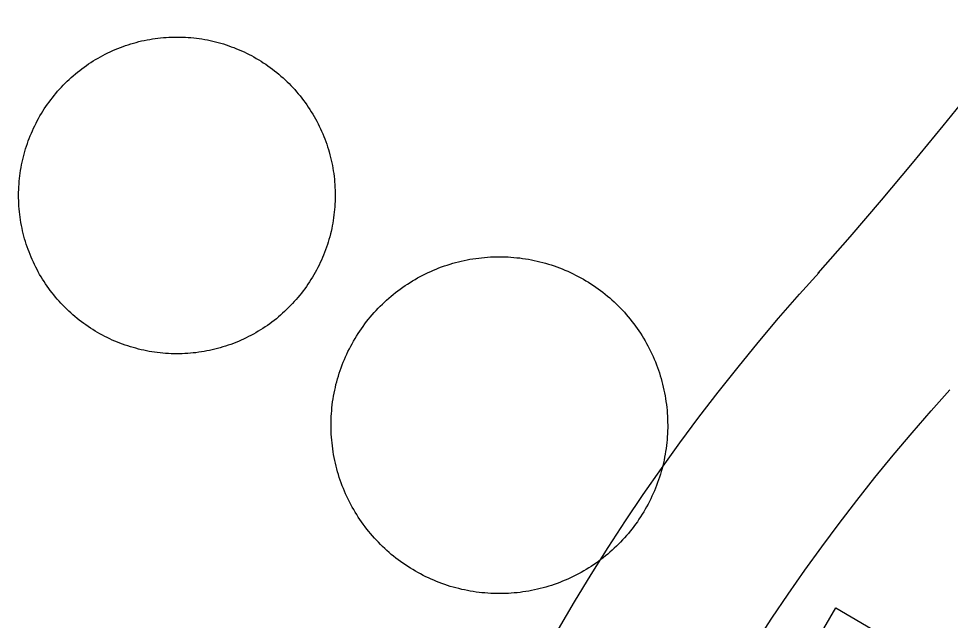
# Model space of a CAD drawing. Extents: x 3568792 to 3606828, y 529143 to 554785.
# Drawn here: x 3574948.8 to 3575107.8, y 544063.6 to 544166.2 of the extents above; entities that cross this region are included whole.
import ezdxf

# ---------------------------------------------------------------- set-up
doc = ezdxf.new("R2010")
doc.units = 0
for name, color, linetype in [('V-DOMW-TANK', 7, 'Continuous'), ('V-ROAD-CNTR', 7, 'Continuous'), ('V-UTIL-LINE', 7, 'Continuous')]:
    doc.layers.add(name, color=color, linetype=linetype)

msp = doc.modelspace()

# ---------------------------------------------------------------- linework, layer by layer
at = {"layer": 'V-DOMW-TANK'}
for points in [[(3574949.68, 544143.11), (3574949.81, 544143.57), (3574949.95, 544144.02), (3574950.09, 544144.47), (3574950.24, 544144.92), (3574950.4, 544145.36), (3574950.56, 544145.8), (3574950.73, 544146.24), (3574950.92, 544146.68), (3574951.11, 544147.11), (3574951.3, 544147.54), (3574951.5, 544147.96), (3574951.72, 544148.38), (3574951.94, 544148.8), (3574952.16, 544149.21), (3574952.39, 544149.62), (3574952.63, 544150.03), (3574952.88, 544150.43), (3574953.13, 544150.83), (3574953.4, 544151.22), (3574953.66, 544151.61), (3574953.94, 544151.99), (3574954.22, 544152.37), (3574954.51, 544152.74), (3574954.8, 544153.11), (3574955.1, 544153.48), (3574955.41, 544153.83), (3574955.72, 544154.19), (3574956.04, 544154.54), (3574956.37, 544154.88), (3574956.7, 544155.21), (3574957.03, 544155.54), (3574957.38, 544155.86), (3574957.72, 544156.18), (3574958.08, 544156.49), (3574958.44, 544156.8), (3574958.8, 544157.1), (3574959.17, 544157.39), (3574959.54, 544157.68), (3574959.93, 544157.96), (3574960.31, 544158.23), (3574960.7, 544158.5), (3574961.09, 544158.76), (3574961.49, 544159.01), (3574961.89, 544159.26), (3574962.3, 544159.49), (3574962.71, 544159.72), (3574963.12, 544159.95), (3574963.54, 544160.17), (3574963.96, 544160.37), (3574964.39, 544160.58), (3574964.82, 544160.77), (3574965.25, 544160.96), (3574965.69, 544161.14), (3574966.13, 544161.31), (3574966.57, 544161.48), (3574967.01, 544161.63), (3574967.46, 544161.78), (3574967.91, 544161.92), (3574968.36, 544162.06), (3574968.82, 544162.18), (3574969.27, 544162.3), (3574969.73, 544162.41), (3574970.19, 544162.51), (3574970.66, 544162.6), (3574971.12, 544162.69), (3574971.58, 544162.76), (3574972.05, 544162.83), (3574972.52, 544162.89), (3574972.99, 544162.95), (3574973.46, 544162.99), (3574973.93, 544163.03), (3574974.4, 544163.06), (3574974.87, 544163.07), (3574975.34, 544163.08), (3574975.81, 544163.09), (3574976.28, 544163.08), (3574976.75, 544163.07), (3574977.22, 544163.05), (3574977.7, 544163.02), (3574978.16, 544162.98), (3574978.63, 544162.94), (3574979.1, 544162.88), (3574979.57, 544162.82), (3574980.04, 544162.75), (3574980.5, 544162.67), (3574980.96, 544162.58), (3574981.42, 544162.49), (3574981.89, 544162.39), (3574982.35, 544162.27), (3574982.8, 544162.16), (3574983.25, 544162.03), (3574983.71, 544161.9), (3574984.15, 544161.75), (3574984.6, 544161.6), (3574985.04, 544161.44), (3574985.49, 544161.28), (3574985.93, 544161.1), (3574986.36, 544160.92), (3574986.79, 544160.73), (3574987.22, 544160.54)], [(3574987.22, 544160.54), (3574987.65, 544160.33), (3574988.07, 544160.12), (3574988.49, 544159.91), (3574988.9, 544159.68), (3574989.31, 544159.45), (3574989.72, 544159.21), (3574990.12, 544158.96), (3574990.51, 544158.71), (3574990.91, 544158.45), (3574991.3, 544158.18), (3574991.68, 544157.9), (3574992.06, 544157.62), (3574992.43, 544157.33), (3574992.8, 544157.04), (3574993.16, 544156.74), (3574993.52, 544156.43), (3574993.87, 544156.12), (3574994.22, 544155.8), (3574994.56, 544155.47), (3574994.9, 544155.14), (3574995.23, 544154.81), (3574995.55, 544154.46), (3574995.87, 544154.11), (3574996.18, 544153.76), (3574996.48, 544153.4), (3574996.78, 544153.04), (3574997.08, 544152.67), (3574997.36, 544152.29), (3574997.65, 544151.92), (3574997.92, 544151.53), (3574998.18, 544151.14), (3574998.44, 544150.75), (3574998.7, 544150.35), (3574998.94, 544149.95), (3574999.18, 544149.54), (3574999.41, 544149.13), (3574999.64, 544148.72), (3574999.85, 544148.3), (3575000.06, 544147.88), (3575000.26, 544147.45), (3575000.46, 544147.02), (3575000.65, 544146.59), (3575000.83, 544146.15), (3575001, 544145.71), (3575001.16, 544145.27), (3575001.32, 544144.82), (3575001.47, 544144.38), (3575001.61, 544143.93), (3575001.74, 544143.48), (3575001.87, 544143.02), (3575001.98, 544142.56), (3575002.09, 544142.11), (3575002.2, 544141.65), (3575002.29, 544141.18), (3575002.37, 544140.72), (3575002.45, 544140.25), (3575002.52, 544139.79), (3575002.58, 544139.32), (3575002.63, 544138.85), (3575002.68, 544138.38)], [(3574973.36, 544109.17), (3574972.89, 544109.22), (3574972.42, 544109.27), (3574971.95, 544109.33), (3574971.49, 544109.41), (3574971.02, 544109.48), (3574970.56, 544109.57), (3574970.1, 544109.67), (3574969.64, 544109.77), (3574969.18, 544109.88), (3574968.73, 544110), (3574968.27, 544110.12), (3574967.82, 544110.26), (3574967.37, 544110.4), (3574966.92, 544110.55), (3574966.48, 544110.71), (3574966.04, 544110.88), (3574965.6, 544111.05), (3574965.16, 544111.23), (3574964.73, 544111.42), (3574964.3, 544111.61), (3574963.88, 544111.82), (3574963.46, 544112.03), (3574963.04, 544112.25), (3574962.62, 544112.47), (3574962.21, 544112.71), (3574961.81, 544112.95), (3574961.41, 544113.19), (3574961.01, 544113.45), (3574960.62, 544113.71), (3574960.23, 544113.98), (3574959.85, 544114.25), (3574959.47, 544114.53), (3574959.1, 544114.82), (3574958.72, 544115.11), (3574958.36, 544115.41), (3574958.01, 544115.72), (3574957.65, 544116.04), (3574957.31, 544116.35), (3574956.96, 544116.68), (3574956.63, 544117.01), (3574956.3, 544117.35), (3574955.97, 544117.69), (3574955.66, 544118.04), (3574955.35, 544118.39), (3574955.04, 544118.75), (3574954.74, 544119.11), (3574954.45, 544119.48), (3574954.16, 544119.86), (3574953.88, 544120.23), (3574953.61, 544120.62), (3574953.34, 544121.01), (3574953.08, 544121.4), (3574952.83, 544121.8), (3574952.58, 544122.2), (3574952.34, 544122.61), (3574952.11, 544123.02), (3574951.89, 544123.44), (3574951.67, 544123.86), (3574951.46, 544124.28), (3574951.26, 544124.7), (3574951.07, 544125.13), (3574950.88, 544125.57), (3574950.7, 544126), (3574950.52, 544126.44), (3574950.36, 544126.88), (3574950.21, 544127.33), (3574950.06, 544127.78), (3574949.92, 544128.22), (3574949.78, 544128.68), (3574949.66, 544129.13), (3574949.54, 544129.59), (3574949.43, 544130.05), (3574949.33, 544130.51), (3574949.24, 544130.97), (3574949.15, 544131.43), (3574949.07, 544131.9), (3574949.01, 544132.36), (3574948.94, 544132.83), (3574948.89, 544133.3), (3574948.85, 544133.77), (3574948.81, 544134.24), (3574948.79, 544134.71), (3574948.77, 544135.18), (3574948.75, 544135.65), (3574948.75, 544136.12), (3574948.75, 544136.6), (3574948.77, 544137.07), (3574948.79, 544137.54), (3574948.82, 544138.01), (3574948.86, 544138.48), (3574948.9, 544138.95), (3574948.96, 544139.42), (3574949.02, 544139.88), (3574949.09, 544140.35), (3574949.17, 544140.82), (3574949.26, 544141.28), (3574949.35, 544141.74), (3574949.45, 544142.2), (3574949.56, 544142.66), (3574949.68, 544143.11)], [(3575002.68, 544138.38), (3575002.71, 544137.91), (3575002.74, 544137.44), (3575002.76, 544136.97), (3575002.77, 544136.5), (3575002.77, 544136.03), (3575002.77, 544135.56), (3575002.76, 544135.08), (3575002.74, 544134.61), (3575002.71, 544134.15), (3575002.67, 544133.67), (3575002.62, 544133.2), (3575002.57, 544132.74), (3575002.5, 544132.27), (3575002.44, 544131.8), (3575002.35, 544131.34), (3575002.27, 544130.87), (3575002.18, 544130.41), (3575002.07, 544129.95), (3575001.96, 544129.5), (3575001.84, 544129.04), (3575001.71, 544128.58), (3575001.58, 544128.13), (3575001.44, 544127.68), (3575001.29, 544127.24), (3575001.13, 544126.79), (3575000.96, 544126.35), (3575000.79, 544125.91), (3575000.61, 544125.48), (3575000.42, 544125.05), (3575000.22, 544124.62), (3575000.02, 544124.19), (3574999.81, 544123.77), (3574999.59, 544123.35), (3574999.37, 544122.94), (3574999.13, 544122.53), (3574998.89, 544122.12), (3574998.64, 544121.72), (3574998.39, 544121.32), (3574998.13, 544120.93), (3574997.86, 544120.54), (3574997.59, 544120.16), (3574997.31, 544119.78), (3574997.02, 544119.41), (3574996.73, 544119.04), (3574996.42, 544118.68), (3574996.12, 544118.32), (3574995.8, 544117.97), (3574995.49, 544117.62), (3574995.16, 544117.28), (3574994.83, 544116.94), (3574994.49, 544116.61), (3574994.15, 544116.29), (3574993.8, 544115.97), (3574993.45, 544115.66), (3574993.09, 544115.35), (3574992.73, 544115.05), (3574992.35, 544114.76), (3574991.98, 544114.47), (3574991.6, 544114.2), (3574991.22, 544113.92), (3574990.83, 544113.66), (3574990.43, 544113.4), (3574990.04, 544113.14), (3574989.63, 544112.9), (3574989.23, 544112.66), (3574988.81, 544112.43), (3574988.4, 544112.2), (3574987.98, 544111.99), (3574987.56, 544111.78), (3574987.13, 544111.57), (3574986.71, 544111.38), (3574986.27, 544111.19), (3574985.84, 544111.01), (3574985.4, 544110.84), (3574984.96, 544110.68), (3574984.51, 544110.52), (3574984.06, 544110.37), (3574983.61, 544110.23), (3574983.16, 544110.09), (3574982.71, 544109.97), (3574982.25, 544109.86), (3574981.79, 544109.74), (3574981.33, 544109.65), (3574980.87, 544109.55), (3574980.41, 544109.47), (3574979.94, 544109.39), (3574979.48, 544109.32), (3574979.01, 544109.26), (3574978.54, 544109.21), (3574978.07, 544109.16), (3574977.6, 544109.13), (3574977.13, 544109.1), (3574976.66, 544109.08), (3574976.19, 544109.07), (3574975.71, 544109.07), (3574975.24, 544109.07), (3574974.77, 544109.08), (3574974.3, 544109.1), (3574973.83, 544109.13), (3574973.36, 544109.17)], [(3575004.96, 544109.46), (3575005.19, 544109.91), (3575005.42, 544110.35), (3575005.66, 544110.79), (3575005.9, 544111.23), (3575006.16, 544111.66), (3575006.42, 544112.09), (3575006.69, 544112.51), (3575006.96, 544112.93), (3575007.25, 544113.35), (3575007.54, 544113.75), (3575007.83, 544114.16), (3575008.14, 544114.56), (3575008.45, 544114.95), (3575008.77, 544115.33), (3575009.1, 544115.72), (3575009.43, 544116.09), (3575009.77, 544116.46), (3575010.11, 544116.83), (3575010.46, 544117.18), (3575010.82, 544117.54), (3575011.18, 544117.88), (3575011.55, 544118.22), (3575011.93, 544118.55), (3575012.31, 544118.88), (3575012.69, 544119.2), (3575013.08, 544119.51), (3575013.48, 544119.82), (3575013.89, 544120.11), (3575014.29, 544120.41), (3575014.71, 544120.69), (3575015.12, 544120.97), (3575015.55, 544121.24), (3575015.97, 544121.5), (3575016.41, 544121.76), (3575016.84, 544122), (3575017.28, 544122.24), (3575017.73, 544122.47), (3575018.17, 544122.7), (3575018.63, 544122.91), (3575019.08, 544123.12), (3575019.54, 544123.32), (3575020, 544123.52), (3575020.47, 544123.7), (3575020.94, 544123.88), (3575021.41, 544124.04), (3575021.89, 544124.2), (3575022.37, 544124.35), (3575022.85, 544124.5), (3575023.33, 544124.63), (3575023.82, 544124.76), (3575024.3, 544124.88), (3575024.79, 544124.98), (3575025.28, 544125.08), (3575025.78, 544125.18), (3575026.27, 544125.26), (3575026.77, 544125.33), (3575027.26, 544125.4), (3575027.76, 544125.46), (3575028.26, 544125.51), (3575028.76, 544125.55), (3575029.26, 544125.58), (3575029.76, 544125.6), (3575030.26, 544125.61), (3575030.77, 544125.62), (3575031.27, 544125.61), (3575031.77, 544125.6), (3575032.27, 544125.58), (3575032.77, 544125.55), (3575033.27, 544125.51), (3575033.77, 544125.46), (3575034.27, 544125.41), (3575034.76, 544125.34), (3575035.26, 544125.27), (3575035.75, 544125.19), (3575036.25, 544125.09), (3575036.74, 544125), (3575037.23, 544124.89), (3575037.71, 544124.77), (3575038.2, 544124.65), (3575038.68, 544124.51), (3575039.16, 544124.37), (3575039.64, 544124.22), (3575040.12, 544124.06), (3575040.59, 544123.9), (3575041.06, 544123.72), (3575041.53, 544123.54), (3575041.99, 544123.35), (3575042.45, 544123.15), (3575042.91, 544122.94), (3575043.36, 544122.72), (3575043.81, 544122.5), (3575044.25, 544122.27), (3575044.69, 544122.03), (3575045.13, 544121.78), (3575045.57, 544121.53), (3575045.99, 544121.27), (3575046.41, 544121), (3575046.83, 544120.72), (3575047.25, 544120.44), (3575047.66, 544120.15)], [(3575047.66, 544120.15), (3575048.06, 544119.85), (3575048.46, 544119.55), (3575048.85, 544119.24), (3575049.24, 544118.92), (3575049.62, 544118.59), (3575049.99, 544118.26), (3575050.36, 544117.92), (3575050.73, 544117.58), (3575051.08, 544117.22), (3575051.44, 544116.87), (3575051.78, 544116.5), (3575052.12, 544116.14), (3575052.45, 544115.76), (3575052.78, 544115.38), (3575053.1, 544114.99), (3575053.41, 544114.6), (3575053.72, 544114.2), (3575054.02, 544113.8), (3575054.31, 544113.39), (3575054.59, 544112.98), (3575054.87, 544112.56), (3575055.14, 544112.14), (3575055.4, 544111.71), (3575055.65, 544111.28), (3575055.9, 544110.84), (3575056.14, 544110.41), (3575056.37, 544109.96), (3575056.6, 544109.51), (3575056.81, 544109.06), (3575057.02, 544108.6), (3575057.23, 544108.14), (3575057.42, 544107.68), (3575057.6, 544107.21), (3575057.78, 544106.74), (3575057.94, 544106.27), (3575058.1, 544105.8), (3575058.25, 544105.32), (3575058.4, 544104.84), (3575058.53, 544104.35), (3575058.66, 544103.87), (3575058.77, 544103.38), (3575058.88, 544102.89), (3575058.98, 544102.41), (3575059.08, 544101.91), (3575059.16, 544101.42), (3575059.23, 544100.92), (3575059.3, 544100.42), (3575059.36, 544099.93), (3575059.41, 544099.43), (3575059.45, 544098.93), (3575059.48, 544098.43), (3575059.5, 544097.92), (3575059.51, 544097.42), (3575059.52, 544096.92), (3575059.52, 544096.42), (3575059.5, 544095.92), (3575059.48, 544095.42), (3575059.45, 544094.92), (3575059.41, 544094.42), (3575059.36, 544093.92)], [(3575022.9, 544069.28), (3575022.42, 544069.41), (3575021.94, 544069.57), (3575021.47, 544069.72), (3575021, 544069.89), (3575020.52, 544070.07), (3575020.06, 544070.25), (3575019.6, 544070.44), (3575019.14, 544070.64), (3575018.68, 544070.85), (3575018.23, 544071.06), (3575017.78, 544071.29), (3575017.33, 544071.52), (3575016.89, 544071.76), (3575016.46, 544072), (3575016.02, 544072.26), (3575015.6, 544072.52), (3575015.17, 544072.79), (3575014.75, 544073.06), (3575014.34, 544073.35), (3575013.93, 544073.64), (3575013.53, 544073.93), (3575013.13, 544074.24), (3575012.74, 544074.55), (3575012.35, 544074.87), (3575011.97, 544075.2), (3575011.59, 544075.53), (3575011.22, 544075.86), (3575010.86, 544076.21), (3575010.5, 544076.56), (3575010.15, 544076.92), (3575009.8, 544077.28), (3575009.47, 544077.65), (3575009.13, 544078.03), (3575008.81, 544078.41), (3575008.49, 544078.79), (3575008.18, 544079.19), (3575007.87, 544079.58), (3575007.57, 544079.99), (3575007.28, 544080.39), (3575007, 544080.81), (3575006.72, 544081.22), (3575006.45, 544081.65), (3575006.19, 544082.07), (3575005.93, 544082.51), (3575005.68, 544082.94), (3575005.44, 544083.38), (3575005.21, 544083.82), (3575004.99, 544084.27), (3575004.77, 544084.73), (3575004.56, 544085.18), (3575004.36, 544085.64), (3575004.17, 544086.1), (3575003.98, 544086.57), (3575003.81, 544087.04), (3575003.64, 544087.51), (3575003.48, 544087.99), (3575003.33, 544088.47), (3575003.19, 544088.95), (3575003.05, 544089.43), (3575002.93, 544089.92), (3575002.81, 544090.4), (3575002.7, 544090.89), (3575002.6, 544091.38), (3575002.51, 544091.88), (3575002.43, 544092.37), (3575002.35, 544092.87), (3575002.29, 544093.36), (3575002.23, 544093.86), (3575002.18, 544094.36), (3575002.14, 544094.86), (3575002.11, 544095.36), (3575002.09, 544095.86), (3575002.07, 544096.36), (3575002.07, 544096.86), (3575002.07, 544097.36), (3575002.09, 544097.87), (3575002.1, 544098.37), (3575002.14, 544098.87), (3575002.18, 544099.37), (3575002.22, 544099.87), (3575002.28, 544100.36), (3575002.34, 544100.86), (3575002.42, 544101.36), (3575002.5, 544101.85), (3575002.59, 544102.35), (3575002.69, 544102.84), (3575002.8, 544103.33), (3575002.91, 544103.81), (3575003.04, 544104.3), (3575003.17, 544104.78), (3575003.32, 544105.26), (3575003.46, 544105.74), (3575003.62, 544106.22), (3575003.79, 544106.69), (3575003.96, 544107.16), (3575004.15, 544107.63), (3575004.34, 544108.09), (3575004.54, 544108.55), (3575004.75, 544109.01), (3575004.96, 544109.46)], [(3575059.36, 544093.92), (3575059.31, 544093.42), (3575059.24, 544092.92), (3575059.17, 544092.43), (3575059.09, 544091.93), (3575059, 544091.44), (3575058.9, 544090.95), (3575058.79, 544090.46), (3575058.67, 544089.97), (3575058.55, 544089.49), (3575058.41, 544089), (3575058.27, 544088.52), (3575058.12, 544088.05), (3575057.96, 544087.57), (3575057.8, 544087.1), (3575057.62, 544086.62), (3575057.44, 544086.16), (3575057.25, 544085.7), (3575057.05, 544085.23), (3575056.84, 544084.78), (3575056.62, 544084.33), (3575056.4, 544083.88), (3575056.17, 544083.43), (3575055.93, 544082.99), (3575055.68, 544082.56), (3575055.43, 544082.12), (3575055.17, 544081.7), (3575054.9, 544081.27), (3575054.62, 544080.85), (3575054.34, 544080.44), (3575054.05, 544080.03), (3575053.75, 544079.63), (3575053.45, 544079.23), (3575053.14, 544078.84), (3575052.82, 544078.45), (3575052.49, 544078.07), (3575052.16, 544077.69), (3575051.82, 544077.32), (3575051.48, 544076.96), (3575051.12, 544076.6), (3575050.77, 544076.25), (3575050.41, 544075.9), (3575050.03, 544075.56), (3575049.66, 544075.23), (3575049.28, 544074.91), (3575048.89, 544074.59), (3575048.5, 544074.28), (3575048.1, 544073.97), (3575047.7, 544073.67), (3575047.29, 544073.38), (3575046.88, 544073.09), (3575046.46, 544072.82), (3575046.04, 544072.55), (3575045.61, 544072.28), (3575045.18, 544072.03), (3575044.75, 544071.78), (3575044.3, 544071.54), (3575043.86, 544071.31), (3575043.41, 544071.09), (3575042.96, 544070.87), (3575042.5, 544070.66), (3575042.04, 544070.46), (3575041.58, 544070.27), (3575041.11, 544070.09), (3575040.64, 544069.91), (3575040.17, 544069.74), (3575039.7, 544069.58), (3575039.22, 544069.43), (3575038.74, 544069.29), (3575038.25, 544069.15), (3575037.77, 544069.03), (3575037.28, 544068.91), (3575036.79, 544068.8), (3575036.3, 544068.7), (3575035.81, 544068.61), (3575035.32, 544068.53), (3575034.82, 544068.45), (3575034.32, 544068.39), (3575033.83, 544068.33), (3575033.33, 544068.28), (3575032.83, 544068.24), (3575032.33, 544068.21), (3575031.82, 544068.19), (3575031.32, 544068.17), (3575030.82, 544068.17), (3575030.32, 544068.17), (3575029.82, 544068.19), (3575029.32, 544068.21), (3575028.82, 544068.24), (3575028.32, 544068.28), (3575027.82, 544068.32), (3575027.32, 544068.38), (3575026.83, 544068.44), (3575026.33, 544068.52), (3575025.83, 544068.6), (3575025.34, 544068.69), (3575024.85, 544068.79), (3575024.36, 544068.9), (3575023.87, 544069.02), (3575023.39, 544069.14), (3575022.9, 544069.28)]]:
    msp.add_lwpolyline(points, dxfattribs=at)
at = {"layer": 'V-ROAD-CNTR'}
for points in [[(3575085.22, 544122.79), (3575090.67, 544129.04), (3575096.02, 544135.28), (3575101.3, 544141.58), (3575106.52, 544147.93), (3575111.69, 544154.32), (3575116.79, 544160.77), (3575121.83, 544167.26), (3575126.8, 544173.8), (3575131.72, 544180.39), (3575136.57, 544187.03), (3575141.35, 544193.71), (3575146.08, 544200.44), (3575150.73, 544207.21), (3575155.33, 544214.03), (3575159.85, 544220.89), (3575164.32, 544227.79), (3575168.71, 544234.73), (3575173.04, 544241.72), (3575177.3, 544248.75), (3575181.5, 544255.83), (3575184.29, 544260.61)], [(3575021.61, 544023.45), (3575023.72, 544028.32), (3575025.94, 544033.26), (3575028.25, 544038.16), (3575030.63, 544043.03), (3575033.08, 544047.87), (3575035.61, 544052.66), (3575038.22, 544057.41), (3575040.89, 544062.13), (3575043.64, 544066.8), (3575046.46, 544071.43), (3575049.35, 544076.01), (3575052.31, 544080.56), (3575055.34, 544085.05), (3575058.44, 544089.5), (3575061.61, 544093.89), (3575064.85, 544098.24), (3575068.15, 544102.54), (3575071.52, 544106.79), (3575074.95, 544110.98), (3575078.45, 544115.13), (3575082.01, 544119.21), (3575085.37, 544122.95)], [(3575049.14, 544011.53), (3575051.16, 544016.19), (3575053.2, 544020.71), (3575055.3, 544025.2), (3575057.48, 544029.65), (3575059.73, 544034.07), (3575062.04, 544038.46), (3575064.42, 544042.81), (3575066.87, 544047.12), (3575069.38, 544051.39), (3575071.96, 544055.63), (3575074.6, 544059.82), (3575077.31, 544063.97), (3575080.09, 544068.08), (3575082.92, 544072.15), (3575085.82, 544076.17), (3575088.78, 544080.15), (3575091.8, 544084.08), (3575094.88, 544087.97), (3575098.02, 544091.8), (3575101.22, 544095.59), (3575104.48, 544099.33), (3575107.69, 544102.91)]]:
    msp.add_lwpolyline(points, dxfattribs=at)
at = {"layer": 'V-UTIL-LINE'}
msp.add_lwpolyline([(3575007.56, 543843.07), (3575010.12, 543855.43), (3575016.01, 543871.95), (3575049.23, 543976.26), (3575065.66, 544027.01), (3575088.21, 544065.76), (3575112.44, 544051.52), (3575180.89, 544169.39), (3575202.29, 544202.91)], dxfattribs=at)

doc.saveas('drawing.dxf')
